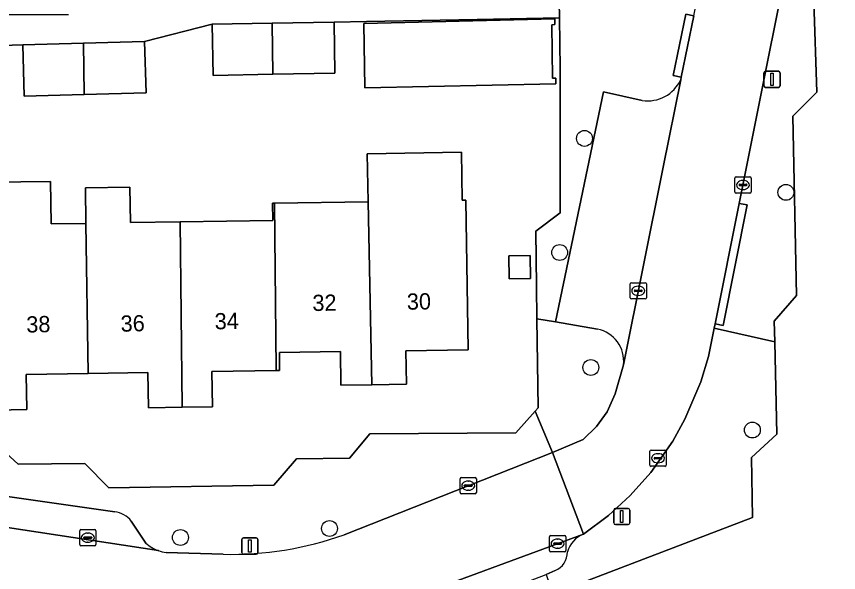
# Model space of a CAD drawing. Extents: x 157320 to 158835, y 386650 to 388491.
# Drawn here: x 158054.5 to 158105.2, y 387680.2 to 387714.5 of the extents above; entities that cross this region are included whole.
import ezdxf

# ---------------------------------------------------------------- set-up
doc = ezdxf.new("R2010")
doc.units = 0
for name, color, linetype in [('IMGEO_Boom', 7, 'Continuous'), ('IMGEO_Erf', 7, 'Continuous'), ('IMGEO_Kolk', 7, 'Continuous'), ('IMGEO_Lichtmast', 7, 'Continuous'), ('IMGEO_Muur', 7, 'Continuous'), ('IMGEO_Pand', 7, 'Continuous'), ('IMGEO_Pand_nummerreeks', 7, 'Continuous'), ('IMGEO_Parkeervlak_open', 7, 'Continuous'), ('IMGEO_Rijbaan_lokaal_open', 7, 'Continuous'), ('IMGEO_Rioolput', 7, 'Continuous'), ('IMGEO_Voetpad_open', 7, 'Continuous')]:
    doc.layers.add(name, color=color, linetype=linetype)

msp = doc.modelspace()

# ---------------------------------------------------------------- linework, layer by layer
at = {"layer": 'IMGEO_Boom'}
for centre in [(158089.563, 387706.957), (158101.98, 387703.632), (158088.033, 387699.93), (158089.956, 387692.842), (158099.913, 387688.986), (158073.84, 387682.923), (158064.652, 387682.365)]:
    msp.add_circle(centre, 0.489, dxfattribs=at)
at = {"layer": 'IMGEO_Erf'}
for points in [[(158106.586, 387724.226), (158105.221, 387722.744), (158105.276, 387716.927), (158103.71, 387715.384), (158103.884, 387709.817), (158102.409, 387708.334), (158102.628, 387697.27), (158101.263, 387695.698), (158101.292, 387694.422), (158101.421, 387688.732), (158099.855, 387687.298), (158099.914, 387683.601), (158087.613, 387678.89), (158073.824, 387673.609), (158074.055, 387653.891), (158073.337, 387653.199), (158073.965, 387628.309)], [(158053.126, 387688.26), (158054.639, 387686.894), (158058.758, 387686.924), (158060.231, 387685.419), (158070.415, 387685.584), (158071.8, 387687.207), (158075.068, 387687.255), (158076.324, 387688.758), (158085.329, 387688.811), (158086.518, 387690.145), (158086.704, 387690.354), (158086.629, 387695.844), (158086.602, 387697.844), (158086.556, 387701.237), (158088.053, 387702.37), (158088.07, 387711.265), (158088.012, 387714.383), (158082.938, 387714.289), (158076.121, 387714.163), (158074.121, 387714.126), (158074.18, 387710.977), (158070.349, 387710.907), (158066.662, 387710.839), (158066.603, 387713.988), (158062.445, 387712.922), (158062.531, 387709.774), (158058.713, 387709.67), (158055.013, 387709.57), (158054.927, 387712.718), (158052.969, 387712.664)], [(158052.967, 387704.252), (158056.635, 387704.31), (158056.677, 387701.689), (158058.83, 387701.723), (158058.798, 387703.919), (158061.533, 387703.96), (158061.565, 387701.766), (158064.643, 387701.815), (158070.351, 387701.905), (158070.334, 387702.965), (158070.442, 387702.967), (158076.22, 387703.058), (158076.16, 387706.007), (158081.97, 387706.1), (158082.017, 387703.15), (158082.238, 387703.154), (158082.384, 387693.935), (158078.556, 387693.875), (158078.589, 387691.809), (158076.449, 387691.775), (158074.551, 387691.745), (158074.518, 387693.83), (158070.752, 387693.77), (158070.769, 387692.654), (158070.561, 387692.651), (158066.595, 387692.588), (158066.629, 387690.418), (158064.764, 387690.389), (158062.681, 387690.356), (158062.647, 387692.531), (158058.966, 387692.473), (158055.151, 387692.412), (158055.185, 387690.251), (158053.239, 387690.22)]]:
    msp.add_lwpolyline(points, dxfattribs=at)
for points in [[(158075.96, 387714.037), (158087.736, 387714.319), (158087.742, 387713.969), (158087.542, 387713.966), (158087.594, 387710.667), (158087.794, 387710.67), (158087.8, 387710.32), (158076.017, 387710.067)], [(158084.891, 387699.727), (158086.219, 387699.749), (158086.242, 387698.332), (158084.913, 387698.311)]]:
    msp.add_lwpolyline(points, close=True, dxfattribs=at)
at = {"layer": 'IMGEO_Kolk'}
for p, q in [((158098.832, 387703.662), (158098.832, 387704.514)), ((158098.907, 387704.588), (158099.759, 387704.588)), ((158099.32, 387704.368), (158099.345, 387704.368)), ((158099.833, 387704.514), (158099.833, 387703.662)), ((158099.091, 387704.082), (158099.091, 387704.094)), ((158099.529, 387704.045), (158099.131, 387704.045)), ((158099.134, 387704.131), (158099.532, 387704.131)), ((158099.343, 387703.808), (158099.318, 387703.808)), ((158099.575, 387704.094), (158099.575, 387704.082)), ((158099.759, 387703.588), (158098.907, 387703.588)), ((158092.375, 387697.14), (158092.375, 387697.992)), ((158092.45, 387698.066), (158093.302, 387698.066)), ((158092.863, 387697.846), (158092.888, 387697.846)), ((158093.376, 387697.992), (158093.376, 387697.14)), ((158092.634, 387697.56), (158092.634, 387697.572)), ((158093.072, 387697.523), (158092.674, 387697.523)), ((158092.677, 387697.609), (158093.075, 387697.609)), ((158092.886, 387697.286), (158092.861, 387697.286)), ((158093.118, 387697.572), (158093.118, 387697.56)), ((158093.302, 387697.066), (158092.45, 387697.066)), ((158081.969, 387686.059), (158082.821, 387686.059)), ((158081.894, 387685.133), (158081.894, 387685.985)), ((158082.153, 387685.553), (158082.153, 387685.565)), ((158082.591, 387685.516), (158082.193, 387685.516)), ((158082.196, 387685.602), (158082.594, 387685.602)), ((158082.382, 387685.839), (158082.407, 387685.839)), ((158082.637, 387685.565), (158082.637, 387685.553)), ((158082.895, 387685.985), (158082.895, 387685.133)), ((158082.821, 387685.059), (158081.969, 387685.059)), ((158082.405, 387685.279), (158082.38, 387685.279)), ((158058.443, 387681.93), (158058.443, 387682.782)), ((158058.518, 387682.856), (158059.37, 387682.856)), ((158058.931, 387682.636), (158058.956, 387682.636)), ((158059.444, 387682.782), (158059.444, 387681.93)), ((158087.478, 387682.485), (158088.33, 387682.485)), ((158058.702, 387682.35), (158058.702, 387682.362)), ((158059.14, 387682.313), (158058.742, 387682.313)), ((158058.745, 387682.399), (158059.143, 387682.399)), ((158058.954, 387682.076), (158058.929, 387682.076)), ((158059.186, 387682.362), (158059.186, 387682.35)), ((158087.403, 387681.559), (158087.403, 387682.411)), ((158087.662, 387681.979), (158087.662, 387681.991)), ((158087.705, 387682.028), (158088.103, 387682.028)), ((158087.891, 387682.265), (158087.916, 387682.265)), ((158088.146, 387681.991), (158088.146, 387681.979)), ((158088.404, 387682.411), (158088.404, 387681.559)), ((158059.37, 387681.856), (158058.518, 387681.856)), ((158088.33, 387681.485), (158087.478, 387681.485)), ((158088.1, 387681.942), (158087.702, 387681.942)), ((158087.914, 387681.705), (158087.889, 387681.705))]:
    msp.add_line(p, q, dxfattribs=at)
for points in [[(158098.832, 387703.662), (158098.832, 387704.514)], [(158098.907, 387704.588), (158099.759, 387704.588)], [(158099.833, 387704.514), (158099.833, 387703.662)], [(158099.759, 387703.588), (158098.907, 387703.588)], [(158092.375, 387697.14), (158092.375, 387697.992)], [(158092.45, 387698.066), (158093.302, 387698.066)], [(158093.376, 387697.992), (158093.376, 387697.14)], [(158093.302, 387697.066), (158092.45, 387697.066)], [(158081.969, 387686.059), (158082.821, 387686.059)], [(158081.894, 387685.133), (158081.894, 387685.985)], [(158082.895, 387685.985), (158082.895, 387685.133)], [(158082.821, 387685.059), (158081.969, 387685.059)], [(158058.443, 387681.93), (158058.443, 387682.782)], [(158058.518, 387682.856), (158059.37, 387682.856)], [(158059.444, 387682.782), (158059.444, 387681.93)], [(158087.478, 387682.485), (158088.33, 387682.485)], [(158087.403, 387681.559), (158087.403, 387682.411)], [(158088.404, 387682.411), (158088.404, 387681.559)], [(158059.37, 387681.856), (158058.518, 387681.856)], [(158088.33, 387681.485), (158087.478, 387681.485)]]:
    msp.add_lwpolyline(points, dxfattribs=at)
for centre, radius, start, end in [((158098.909, 387704.512), 0.0765, 91.552, 178.448), ((158098.909, 387704.512), 0.0765, 91.552, 178.448), ((158099.757, 387704.512), 0.0765, 1.552, 88.448), ((158099.757, 387704.512), 0.0765, 1.552, 88.448), ((158099.131, 387704.091), 0.0403, 85.8775, 175.7526), ((158099.128, 387704.081), 0.0366, 178.938, 274.7102), ((158099.532, 387704.088), 0.043, 264.8664, 352.4533), ((158099.536, 387704.093), 0.0386, 1.7309, 96.639), ((158098.909, 387703.664), 0.0765, 181.552, 268.448), ((158098.909, 387703.664), 0.0765, 181.552, 268.448), ((158099.757, 387703.664), 0.0765, 271.552, 358.448), ((158099.757, 387703.664), 0.0765, 271.552, 358.448), ((158092.452, 387697.99), 0.0765, 91.552, 178.448), ((158092.452, 387697.99), 0.0765, 91.552, 178.448), ((158093.3, 387697.99), 0.0765, 1.552, 88.448), ((158093.3, 387697.99), 0.0765, 1.552, 88.448), ((158092.674, 387697.569), 0.0403, 85.8775, 175.7526), ((158092.671, 387697.559), 0.0366, 178.938, 274.7102), ((158093.075, 387697.566), 0.043, 264.8664, 352.4533), ((158093.079, 387697.571), 0.0386, 1.7309, 96.639), ((158092.452, 387697.142), 0.0765, 181.552, 268.448), ((158092.452, 387697.142), 0.0765, 181.552, 268.448), ((158093.3, 387697.142), 0.0765, 271.552, 358.448), ((158093.3, 387697.142), 0.0765, 271.552, 358.448), ((158081.971, 387685.983), 0.0765, 91.552, 178.448), ((158081.971, 387685.983), 0.0765, 91.552, 178.448), ((158082.819, 387685.983), 0.0765, 1.552, 88.448), ((158082.819, 387685.983), 0.0765, 1.552, 88.448), ((158082.193, 387685.562), 0.0403, 85.8775, 175.7526), ((158082.19, 387685.552), 0.0366, 178.938, 274.7102), ((158082.594, 387685.559), 0.043, 264.8664, 352.4533), ((158082.598, 387685.564), 0.0386, 1.7309, 96.639), ((158081.971, 387685.135), 0.0765, 181.552, 268.448), ((158081.971, 387685.135), 0.0765, 181.552, 268.448), ((158082.819, 387685.135), 0.0765, 271.552, 358.448), ((158082.819, 387685.135), 0.0765, 271.552, 358.448), ((158058.52, 387682.78), 0.0765, 91.552, 178.448), ((158058.52, 387682.78), 0.0765, 91.552, 178.448), ((158059.368, 387682.78), 0.0765, 1.552, 88.448), ((158059.368, 387682.78), 0.0765, 1.552, 88.448), ((158087.48, 387682.409), 0.0765, 91.552, 178.448), ((158087.48, 387682.409), 0.0765, 91.552, 178.448), ((158088.328, 387682.409), 0.0765, 1.552, 88.448), ((158088.328, 387682.409), 0.0765, 1.552, 88.448), ((158058.742, 387682.359), 0.0403, 85.8775, 175.7526), ((158058.739, 387682.349), 0.0366, 178.938, 274.7102), ((158059.143, 387682.356), 0.043, 264.8664, 352.4533), ((158059.147, 387682.361), 0.0386, 1.7309, 96.639), ((158087.702, 387681.988), 0.0403, 85.8775, 175.7526), ((158087.699, 387681.978), 0.0366, 178.938, 274.7102), ((158088.103, 387681.985), 0.043, 264.8664, 352.4533), ((158088.107, 387681.99), 0.0386, 1.7309, 96.639), ((158058.52, 387681.932), 0.0765, 181.552, 268.448), ((158058.52, 387681.932), 0.0765, 181.552, 268.448), ((158059.368, 387681.932), 0.0765, 271.552, 358.448), ((158059.368, 387681.932), 0.0765, 271.552, 358.448), ((158087.48, 387681.561), 0.0765, 181.552, 268.448), ((158087.48, 387681.561), 0.0765, 181.552, 268.448), ((158088.328, 387681.561), 0.0765, 271.552, 358.448), ((158088.328, 387681.561), 0.0765, 271.552, 358.448)]:
    msp.add_arc(centre, radius, start, end, dxfattribs=at)
for centre, major_axis, ratio, start_param, end_param in [((158099.319, 387704.088), (-0.387, 0.002), 0.722429, 4.712389, 7.853982), ((158099.344, 387704.088), (-0.39, 0.002), 0.717154, 1.570796, 4.712389), ((158092.862, 387697.566), (-0.387, 0.002), 0.722429, 4.712389, 7.853982), ((158092.887, 387697.566), (-0.39, 0.002), 0.717154, 1.570796, 4.712389), ((158082.381, 387685.559), (-0.387, 0.002), 0.722429, 4.712389, 7.853982), ((158082.406, 387685.559), (-0.39, 0.002), 0.717154, 1.570796, 4.712389), ((158058.93, 387682.356), (-0.387, 0.002), 0.722429, 4.712389, 7.853982), ((158058.955, 387682.356), (-0.39, 0.002), 0.717154, 1.570796, 4.712389), ((158087.89, 387681.985), (-0.387, 0.002), 0.722429, 4.712389, 7.853982), ((158087.915, 387681.985), (-0.39, 0.002), 0.717154, 1.570796, 4.712389)]:
    msp.add_ellipse(centre, major_axis=major_axis, ratio=ratio, start_param=start_param, end_param=end_param, dxfattribs=at)
at = {"layer": 'IMGEO_Lichtmast'}
for p, q in [((158100.625, 387710.198), (158100.625, 387710.998)), ((158100.625, 387710.998), (158100.625, 387710.198)), ((158100.725, 387711.098), (158101.515, 387711.098)), ((158101.515, 387711.098), (158100.725, 387711.098)), ((158101.615, 387710.998), (158101.615, 387710.198)), ((158101.615, 387710.198), (158101.615, 387710.998)), ((158101.515, 387710.098), (158100.725, 387710.098)), ((158100.725, 387710.098), (158101.515, 387710.098)), ((158091.365, 387683.259), (158091.365, 387684.059)), ((158091.365, 387684.059), (158091.365, 387683.259)), ((158091.465, 387684.159), (158092.255, 387684.159)), ((158092.255, 387684.159), (158091.465, 387684.159)), ((158092.355, 387684.059), (158092.355, 387683.259)), ((158092.355, 387683.259), (158092.355, 387684.059)), ((158092.255, 387683.159), (158091.465, 387683.159)), ((158091.465, 387683.159), (158092.255, 387683.159)), ((158068.434, 387681.437), (158068.434, 387682.237)), ((158068.434, 387682.237), (158068.434, 387681.437)), ((158068.534, 387682.337), (158069.324, 387682.337)), ((158069.324, 387682.337), (158068.534, 387682.337)), ((158069.424, 387682.237), (158069.424, 387681.437)), ((158069.424, 387681.437), (158069.424, 387682.237)), ((158069.324, 387681.337), (158068.534, 387681.337)), ((158068.534, 387681.337), (158069.324, 387681.337))]:
    msp.add_line(p, q, dxfattribs=at)
for points in [[(158101.045, 387710.973), (158101.195, 387710.973), (158101.195, 387710.223), (158101.045, 387710.223), (158101.045, 387710.973)], [(158091.785, 387684.034), (158091.935, 387684.034), (158091.935, 387683.284), (158091.785, 387683.284), (158091.785, 387684.034)], [(158068.854, 387682.212), (158069.004, 387682.212), (158069.004, 387681.462), (158068.854, 387681.462), (158068.854, 387682.212)]]:
    msp.add_lwpolyline(points, dxfattribs=at)
for centre, start, end in [((158100.725, 387710.998), 90, 180), ((158100.725, 387710.998), 90, 180), ((158101.515, 387710.998), 0, 90), ((158101.515, 387710.998), 360, 90), ((158100.725, 387710.198), 180, 270), ((158100.725, 387710.198), 180, 270), ((158101.515, 387710.198), 270, 0), ((158101.515, 387710.198), 270, 0), ((158091.465, 387684.059), 90, 180), ((158091.465, 387684.059), 90, 180), ((158092.255, 387684.059), 0, 90), ((158092.255, 387684.059), 360, 90), ((158091.465, 387683.259), 180, 270), ((158091.465, 387683.259), 180, 270), ((158092.255, 387683.259), 270, 0), ((158092.255, 387683.259), 270, 0), ((158068.534, 387682.237), 90, 180), ((158068.534, 387682.237), 90, 180), ((158069.324, 387682.237), 0, 90), ((158069.324, 387682.237), 360, 90), ((158068.534, 387681.437), 180, 270), ((158068.534, 387681.437), 180, 270), ((158069.324, 387681.437), 270, 0), ((158069.324, 387681.437), 270, 0)]:
    msp.add_arc(centre, 0.1, start, end, dxfattribs=at)
at = {"layer": 'IMGEO_Muur'}
msp.add_lwpolyline([(158086.602, 387697.844), (158086.556, 387701.237), (158088.053, 387702.37), (158088.07, 387711.265)], dxfattribs=at)
at = {"layer": 'IMGEO_Pand'}
for points in [[(158070.312, 387714.056), (158066.603, 387713.988), (158066.662, 387710.839), (158070.349, 387710.907)], [(158070.312, 387714.056), (158070.349, 387710.907), (158074.18, 387710.977), (158074.121, 387714.126)], [(158087.542, 387713.966), (158087.742, 387713.969), (158087.736, 387714.319), (158075.96, 387714.037), (158076.017, 387710.067), (158087.8, 387710.32), (158087.794, 387710.67), (158087.594, 387710.667)], [(158058.713, 387709.67), (158062.531, 387709.774), (158062.445, 387712.922), (158058.667, 387712.819)], [(158058.713, 387709.67), (158058.667, 387712.819), (158054.927, 387712.718), (158055.013, 387709.57)], [(158082.238, 387703.154), (158082.017, 387703.15), (158081.97, 387706.1), (158076.16, 387706.007), (158076.22, 387703.058), (158076.449, 387691.775), (158078.589, 387691.809), (158078.556, 387693.875), (158082.384, 387693.935)], [(158053.018, 387701.631), (158053.239, 387690.22), (158055.185, 387690.251), (158055.151, 387692.412), (158058.966, 387692.473), (158058.83, 387701.723), (158056.677, 387701.689), (158056.635, 387704.31), (158052.967, 387704.252)], [(158058.966, 387692.473), (158062.647, 387692.531), (158062.681, 387690.356), (158064.764, 387690.389), (158064.643, 387701.815), (158061.565, 387701.766), (158061.533, 387703.96), (158058.798, 387703.919), (158058.83, 387701.723)], [(158064.643, 387701.815), (158064.764, 387690.389), (158066.629, 387690.418), (158066.595, 387692.588), (158070.561, 387692.651), (158070.562, 387692.759), (158070.442, 387702.967), (158070.334, 387702.965), (158070.351, 387701.905)], [(158076.22, 387703.058), (158070.442, 387702.967), (158070.562, 387692.759), (158070.561, 387692.651), (158070.769, 387692.654), (158070.752, 387693.77), (158074.518, 387693.83), (158074.551, 387691.745), (158076.449, 387691.775)], [(158086.242, 387698.332), (158086.219, 387699.749), (158084.891, 387699.727), (158084.913, 387698.311)]]:
    msp.add_lwpolyline(points, close=True, dxfattribs=at)
at = {"layer": 'IMGEO_Parkeervlak_open'}
for points in [[(158091.966, 387693.009), (158094.402, 387705.195), (158095.495, 387710.577)], [(158093.112, 387709.296), (158090.735, 387709.819), (158087.772, 387695.647), (158090.36, 387695.2)], [(158060.607, 387683.952), (158046.656, 387685.945)], [(158042.501, 387684.695), (158045.182, 387684.315), (158045.35, 387684.289), (158063.296, 387681.554)], [(158062.519, 387682.02), (158061.625, 387683.372)], [(158089.496, 387682.572), (158077.69, 387678.217), (158078.558, 387677.976), (158079.328, 387677.564), (158080.547, 387677.531), (158087.201, 387680.08), (158087.75, 387680.331)]]:
    msp.add_lwpolyline(points, dxfattribs=at)
for centre, radius, start, end in [((158093.45, 387711.524), 2.253, 261.3683, 335.1529), ((158089.99, 387693.244), 1.99, 353.2054, 79.2773), ((158060.385, 387682.379), 1.588, 38.6843, 81.9716), ((158090.12, 387681.011), 1.681, 111.7719, 163.6808), ((158064.02, 387683.642), 2.21, 227.2168, 250.8774), ((158087.323, 387681.435), 1.184, 291.1467, 2.3035)]:
    msp.add_arc(centre, radius, start, end, dxfattribs=at)
at = {"layer": 'IMGEO_Rijbaan_lokaal_open'}
for points in [[(158096.293, 387714.505), (158095.527, 387710.734), (158095.495, 387710.577), (158094.402, 387705.195), (158091.966, 387693.009), (158091.452, 387691.212), (158090.955, 387690.111), (158090.309, 387689.199), (158089.481, 387688.412), (158087.591, 387687.607), (158089.496, 387682.572), (158091.041, 387683.719), (158092.375, 387684.945), (158093.657, 387686.374), (158095.001, 387688.305), (158095.754, 387689.659), (158096.738, 387691.964), (158097.202, 387693.521), (158097.566, 387695.259), (158097.621, 387695.534), (158099.106, 387702.955), (158103.131, 387723.078)], [(158077.69, 387678.217), (158089.496, 387682.572), (158087.591, 387687.607), (158074.74, 387682.537)], [(158063.296, 387681.554), (158045.35, 387684.289), (158045.182, 387684.315), (158042.501, 387684.695), (158041.255, 387685.349)], [(158067.295, 387681.333), (158063.771, 387681.448)]]:
    msp.add_lwpolyline(points, dxfattribs=at)
for centre, radius, start, end in [((158067.782, 387701.94), 20.613, 268.6453, 289.7273), ((158064.011, 387683.643), 2.208, 251.0927, 263.7475)]:
    msp.add_arc(centre, radius, start, end, dxfattribs=at)
at = {"layer": 'IMGEO_Rioolput'}
for p, q in [((158093.594, 387686.825), (158093.594, 387687.677)), ((158093.669, 387687.751), (158094.521, 387687.751)), ((158094.595, 387687.677), (158094.595, 387686.825)), ((158093.853, 387687.245), (158093.853, 387687.257)), ((158094.291, 387687.208), (158093.893, 387687.208)), ((158093.896, 387687.294), (158094.294, 387687.294)), ((158094.082, 387687.531), (158094.107, 387687.531)), ((158094.337, 387687.257), (158094.337, 387687.245)), ((158094.521, 387686.751), (158093.669, 387686.751)), ((158094.105, 387686.971), (158094.08, 387686.971))]:
    msp.add_line(p, q, dxfattribs=at)
for points in [[(158093.594, 387686.825), (158093.594, 387687.677)], [(158093.669, 387687.751), (158094.521, 387687.751)], [(158094.595, 387687.677), (158094.595, 387686.825)], [(158094.521, 387686.751), (158093.669, 387686.751)]]:
    msp.add_lwpolyline(points, dxfattribs=at)
for centre, radius, start, end in [((158093.671, 387687.675), 0.0765, 91.552, 178.448), ((158093.671, 387687.675), 0.0765, 91.552, 178.448), ((158094.519, 387687.675), 0.0765, 1.552, 88.448), ((158094.519, 387687.675), 0.0765, 1.552, 88.448), ((158093.893, 387687.254), 0.0403, 85.8775, 175.7526), ((158093.89, 387687.244), 0.0366, 178.938, 274.7102), ((158094.294, 387687.251), 0.043, 264.8664, 352.4533), ((158094.298, 387687.256), 0.0386, 1.7309, 96.639), ((158093.671, 387686.827), 0.0765, 181.552, 268.448), ((158093.671, 387686.827), 0.0765, 181.552, 268.448), ((158094.519, 387686.827), 0.0765, 271.552, 358.448), ((158094.519, 387686.827), 0.0765, 271.552, 358.448)]:
    msp.add_arc(centre, radius, start, end, dxfattribs=at)
for centre, major_axis, ratio, start_param, end_param in [((158094.081, 387687.251), (-0.387, 0.002), 0.722429, 4.712389, 7.853982), ((158094.106, 387687.251), (-0.39, 0.002), 0.717154, 1.570796, 4.712389)]:
    msp.add_ellipse(centre, major_axis=major_axis, ratio=ratio, start_param=start_param, end_param=end_param, dxfattribs=at)
at = {"layer": 'IMGEO_Voetpad_open'}
for points in [[(158095.495, 387710.577), (158095.527, 387710.734), (158095.038, 387710.835), (158095.804, 387714.606), (158096.293, 387714.505), (158096.624, 387716.133), (158096.135, 387716.233), (158096.896, 387719.979), (158097.385, 387719.879), (158098.251, 387724.145), (158096.055, 387724.515), (158096.195, 387719.442), (158094.629, 387718.028), (158094.652, 387716.499), (158087.989, 387716.372), (158088.012, 387714.383), (158088.07, 387711.265), (158088.053, 387702.37), (158086.556, 387701.237), (158086.602, 387697.844), (158086.629, 387695.844), (158087.772, 387695.647), (158090.735, 387709.819), (158093.112, 387709.296)], [(158057.745, 387714.562), (158052.878, 387714.562), (158041.903, 387714.346), (158041.163, 387714.343), (158041.171, 387712.548), (158041.39, 387712.55), (158052.969, 387712.664), (158054.927, 387712.718), (158058.667, 387712.819), (158062.445, 387712.922), (158066.603, 387713.988), (158070.312, 387714.056), (158074.121, 387714.126), (158076.121, 387714.163), (158082.938, 387714.289), (158088.012, 387714.383), (158087.989, 387716.372)], [(158090.36, 387695.2), (158087.772, 387695.647), (158086.629, 387695.844), (158086.704, 387690.354), (158086.518, 387690.145), (158087.591, 387687.607), (158089.481, 387688.412), (158090.309, 387689.199), (158090.955, 387690.111), (158091.452, 387691.212), (158091.966, 387693.009)], [(158087.75, 387680.331), (158087.201, 387680.08), (158087.613, 387678.89), (158099.914, 387683.601), (158099.855, 387687.298), (158101.421, 387688.732), (158101.292, 387694.422), (158097.566, 387695.259), (158097.202, 387693.521), (158096.738, 387691.964), (158095.754, 387689.659), (158095.001, 387688.305), (158093.657, 387686.374), (158092.375, 387684.945), (158091.041, 387683.719), (158089.496, 387682.572)], [(158087.591, 387687.607), (158086.518, 387690.145), (158085.329, 387688.811), (158076.324, 387688.758), (158075.068, 387687.255), (158071.8, 387687.207), (158070.415, 387685.584), (158060.231, 387685.419), (158058.758, 387686.924), (158054.639, 387686.894), (158053.126, 387688.26), (158046.972, 387688.294), (158046.656, 387685.945), (158060.607, 387683.952)], [(158074.74, 387682.537), (158087.591, 387687.607)], [(158061.625, 387683.372), (158062.519, 387682.02)], [(158063.771, 387681.448), (158067.295, 387681.333)]]:
    msp.add_lwpolyline(points, dxfattribs=at)
for points in [[(158101.292, 387694.422), (158101.263, 387695.698), (158102.628, 387697.27), (158102.409, 387708.334), (158103.884, 387709.817), (158103.71, 387715.384), (158105.276, 387716.927), (158105.221, 387722.744), (158103.131, 387723.078), (158099.106, 387702.955), (158099.595, 387702.857), (158098.11, 387695.434), (158097.621, 387695.534), (158097.566, 387695.259)], [(158096.293, 387714.505), (158095.804, 387714.606), (158095.038, 387710.835), (158095.527, 387710.734)], [(158097.621, 387695.534), (158098.11, 387695.434), (158099.595, 387702.857), (158099.106, 387702.955)]]:
    msp.add_lwpolyline(points, close=True, dxfattribs=at)
for centre, radius, start, end in [((158093.45, 387711.524), 2.253, 261.3683, 335.1529), ((158089.99, 387693.244), 1.99, 353.2054, 79.2773), ((158060.385, 387682.379), 1.588, 38.6843, 81.9716), ((158067.782, 387701.94), 20.613, 268.6453, 289.7273), ((158090.12, 387681.011), 1.681, 111.7719, 163.6808), ((158064.02, 387683.642), 2.21, 227.2168, 250.8774), ((158064.011, 387683.643), 2.208, 251.0927, 263.7475), ((158087.323, 387681.435), 1.184, 291.1467, 2.3035)]:
    msp.add_arc(centre, radius, start, end, dxfattribs=at)

# ---------------------------------------------------------------- texts
at = {"layer": 'IMGEO_Pand_nummerreeks'}
for s, rotation, p in [('32', 0.8127, (158072.795, 387696.32)), ('30', 0.8136, (158078.618, 387696.401)), ('34', 1.415, (158066.774, 387695.186)), ('38', 1.1131, (158055.16, 387694.992)), ('36', 1.415, (158060.977, 387695.042))]:
    msp.add_text(s, height=1, rotation=rotation, dxfattribs=at).set_placement(p)

doc.saveas('drawing.dxf')
